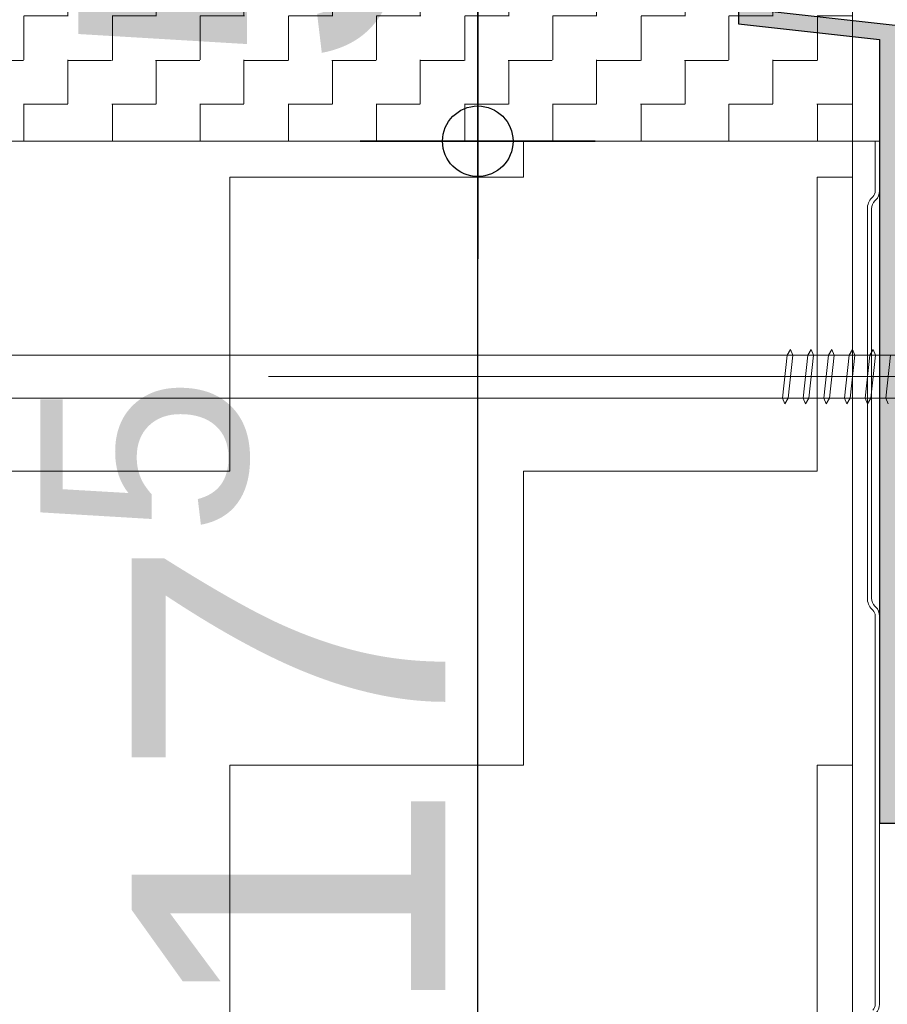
# Model space of a CAD drawing. Header units: metres. Extents: x 1316.5 to 1415.3, y -94.1 to -52.
# Tile 404 of 656: x 1400.636 to 1400.746, y -73.83 to -73.705. Entities that reach past the tile are written whole.
import ezdxf

# ---------------------------------------------------------------- set-up
doc = ezdxf.new("R2010")
doc.units = ezdxf.units.M
doc.header["$PDMODE"] = 65
doc.linetypes.add('AUSGEZOGEN', pattern=[0])
doc.linetypes.add('GETRENNT2_S10', pattern=[0.045, 0.02, -0.01, 0, -0.005, 0, -0.01])
doc.layers.add('XR$4$_42143', color=7, linetype='Continuous')
doc.layers.add('XR$4$_42154', color=7, linetype='Continuous')
for name, color, linetype, lineweight in [('XR$4$Maßlinie 1_50', 7, 'AUSGEZOGEN', 25), ('XR$4$Muster', 4, 'AUSGEZOGEN', 13), ('XR$4$STANDARD_1', 7, 'AUSGEZOGEN', 25), ('XR$4$Wand Mauerwerk nt', 7, 'AUSGEZOGEN', 25), ('XR$4$Wand Mauerwerk tr_1', 42, 'AUSGEZOGEN', 18)]:
    doc.layers.add(name, color=color, linetype=linetype, lineweight=lineweight)
doc.styles.add('ARIAL', font='arial.ttf')
doc.dimstyles.new('DIMSTYLE_4', dxfattribs={"dimtxt": 0.04, "dimasz": 0.03, "dimexe": 0, "dimexo": 1e-06, "dimgap": 0.02, "dimtad": 2, "dimdec": 1, "dimlfac": 100, "dimrnd": 0.5, "dimzin": 4, "dimdsep": 46, "dimtxsty": 'ARIAL', "dimblk1": 'ALL_ML_KREIS', "dimblk2": 'ALL_ML_KREIS', "dimsah": 1, "dimcen": 0, "dimse1": 1, "dimse2": 1, "dimclrd": 7, "dimclre": 7, "dimclrt": 7, "dimadec": 0, "dimazin": 0, "dimtfac": 1, "dimtdec": 0, "dimtix": 1, "dimtmove": 2, "dimatfit": 3, "dimfxl": 0, "dimtzin": 0, "dimlwd": 0, "dimlwe": 25, "dimarcsym": 0})
doc.dimstyles.new('DIMSTYLE_5', dxfattribs={"dimtxt": 0.04, "dimasz": 0.03, "dimexe": 0, "dimexo": 1e-06, "dimgap": 0.02, "dimtad": 2, "dimdec": 1, "dimlfac": 100, "dimrnd": 0.5, "dimzin": 4, "dimdsep": 46, "dimtxsty": 'ARIAL', "dimblk1": 'ALL_ML_KREIS', "dimblk2": 'ALL_ML_KREIS', "dimsah": 1, "dimcen": 0, "dimse1": 1, "dimse2": 1, "dimclrd": 7, "dimclre": 7, "dimclrt": 7, "dimadec": 0, "dimazin": 0, "dimtfac": 1, "dimtdec": 0, "dimtix": 1, "dimtmove": 2, "dimatfit": 3, "dimfxl": 0, "dimtvp": 1.2, "dimtzin": 0, "dimlwd": 0, "dimlwe": 25, "dimarcsym": 0})

# ---------------------------------------------------------------- blocks, each defined once
blk = doc.blocks.new('COMPLEXOBJECT_63')
at = {"layer": 'XR$4$STANDARD_1', "color": 7, "linetype": 'AUSGEZOGEN', "lineweight": 13, "transparency": 33554687}
for p, q in [((1400.734114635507, -73.74694608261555), (1400.733684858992, -73.7476587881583)), ((1400.734400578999, -73.7476587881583), (1400.734114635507, -73.74694608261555)), ((1400.736750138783, -73.74694608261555), (1400.736319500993, -73.7476587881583)), ((1400.737039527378, -73.7476587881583), (1400.736750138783, -73.74694608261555)), ((1400.739389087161, -73.74694608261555), (1400.738958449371, -73.7476587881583)), ((1400.739675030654, -73.7476587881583), (1400.739389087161, -73.74694608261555)), ((1400.742028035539, -73.74694608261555), (1400.741593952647, -73.7476587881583)), ((1400.742313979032, -73.7476587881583), (1400.742028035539, -73.74694608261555)), ((1400.744659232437, -73.74694608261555), (1400.744232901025, -73.7476587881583)), ((1400.744948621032, -73.7476587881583), (1400.744659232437, -73.74694608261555)), ((1400.759786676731, -73.7476587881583), (1400.607792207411, -73.7476587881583)), ((1400.733684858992, -73.7476587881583), (1400.733092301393, -73.75316233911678)), ((1400.733814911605, -73.75316233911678), (1400.734400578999, -73.7476587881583)), ((1400.73631605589, -73.7476587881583), (1400.734400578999, -73.7476587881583)), ((1400.736319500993, -73.7476587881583), (1400.735726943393, -73.75316233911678)), ((1400.736453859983, -73.75316233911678), (1400.737039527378, -73.7476587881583)), ((1400.738951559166, -73.7476587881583), (1400.737039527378, -73.7476587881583)), ((1400.738958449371, -73.7476587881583), (1400.738365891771, -73.75316233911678)), ((1400.739092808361, -73.75316233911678), (1400.739675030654, -73.7476587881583)), ((1400.741590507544, -73.7476587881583), (1400.739675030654, -73.7476587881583)), ((1400.741593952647, -73.7476587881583), (1400.741001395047, -73.75316233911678)), ((1400.741728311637, -73.75316233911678), (1400.742313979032, -73.7476587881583)), ((1400.744232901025, -73.7476587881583), (1400.743636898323, -73.75316233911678)), ((1400.74436639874, -73.75316233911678), (1400.744948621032, -73.7476587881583)), ((1400.746864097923, -73.7476587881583), (1400.744948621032, -73.7476587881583)), ((1400.746868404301, -73.7476587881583), (1400.746274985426, -73.75316233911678)), ((1400.609838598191, -73.75316233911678), (1400.759786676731, -73.75316233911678)), ((1400.733092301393, -73.75316233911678), (1400.73337738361, -73.75387504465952)), ((1400.73337738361, -73.75387504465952), (1400.733814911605, -73.75316233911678)), ((1400.733814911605, -73.75316233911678), (1400.735726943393, -73.75316233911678)), ((1400.735726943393, -73.75316233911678), (1400.736012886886, -73.75387504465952)), ((1400.736012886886, -73.75387504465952), (1400.736453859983, -73.75316233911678)), ((1400.736450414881, -73.75316233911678), (1400.738365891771, -73.75316233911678)), ((1400.738365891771, -73.75316233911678), (1400.738651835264, -73.75387504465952)), ((1400.738651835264, -73.75387504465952), (1400.739092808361, -73.75316233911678)), ((1400.739085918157, -73.75316233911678), (1400.741001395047, -73.75316233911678)), ((1400.741001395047, -73.75316233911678), (1400.741290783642, -73.75387504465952)), ((1400.741290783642, -73.75387504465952), (1400.741728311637, -73.75316233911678)), ((1400.743636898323, -73.75316233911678), (1400.74392198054, -73.75387504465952)), ((1400.74392198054, -73.75387504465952), (1400.74436639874, -73.75316233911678)), ((1400.744359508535, -73.75316233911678), (1400.746274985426, -73.75316233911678)), ((1400.746274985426, -73.75316233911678), (1400.746560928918, -73.75387504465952))]:
    blk.add_line(p, q, dxfattribs=at)
blk = doc.blocks.new('COMPLEXOBJECT_66')
at = {"layer": 'XR$4$STANDARD_1', "linetype": 'AUSGEZOGEN', "lineweight": 35, "transparency": 33554687}
h = blk.add_hatch(color=7, dxfattribs=at)
h.set_gradient(color2=(0, 0, 0), one_color=1)
h.paths.add_polyline_path([(1400.74746871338, -73.68515903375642), (1400.74746871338, -73.58336917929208), (1400.745468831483, -73.58336917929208), (1400.745468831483, -73.68336973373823), (1400.727468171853, -73.68536875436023), (1400.727468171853, -73.70536886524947), (1400.745468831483, -73.70736960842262), (1400.745468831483, -73.807369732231), (1400.74746871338, -73.807369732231), (1400.74746871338, -73.70557901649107), (1400.729470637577, -73.70357956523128), (1400.729470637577, -73.68715977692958)], flags=0)
at = {"layer": 'XR$4$STANDARD_1', "color": 7, "linetype": 'AUSGEZOGEN', "lineweight": 25, "transparency": 33554687}
for p, q in [((1400.727469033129, -73.68536875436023), (1400.727469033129, -73.70536800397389)), ((1400.747467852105, -73.70557944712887), (1400.729468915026, -73.70357913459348)), ((1400.727469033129, -73.70536800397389), (1400.745467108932, -73.70736788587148)), ((1400.745467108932, -73.70736788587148), (1400.745467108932, -73.80737016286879)), ((1400.745467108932, -73.80737016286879), (1400.747467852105, -73.80737016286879))]:
    blk.add_line(p, q, dxfattribs=at)
blk = doc.blocks.new('ALL_ML_KREIS')
at = {"color": 0, "linetype": 'ByBlock', "lineweight": -2}
for p, q in [((0, -0.5), (0, 0.5)), ((-1, 0), (0.5, 0))]:
    blk.add_line(p, q, dxfattribs=at)
blk.add_circle((0, 0), 0.15, dxfattribs=at)
blk = doc.blocks.new('*D427')
at = {"layer": 'DEFPOINTS', "color": 7, "linetype": 'AUSGEZOGEN', "lineweight": 25, "transparency": 33554687}
for p in [(1400.853245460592, -73.49536920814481), (1400.480862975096, -73.89536920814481), (1400.938092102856, -73.89536920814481)]:
    blk.add_point(p, dxfattribs=at)
at = {"layer": 'XR$4$Maßlinie 1_50', "color": 7, "linetype": 'AUSGEZOGEN', "lineweight": -2, "transparency": 33554687}
blk.add_line((1400.480862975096, -73.89536920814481), (1400.480862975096, -73.49536920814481), dxfattribs=at)
at = {"layer": 'XR$4$Maßlinie 1_50', "color": 7, "linetype": 'AUSGEZOGEN', "lineweight": 25, "transparency": 33554687, "xscale": 0.03, "yscale": 0.03, "zscale": 0.03}
for p, rotation in [((1400.480862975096, -73.49536920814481), 90), ((1400.480862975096, -73.89536920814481), 270)]:
    blk.add_blockref('ALL_ML_KREIS', p, dxfattribs=dict(at, rotation=rotation))
at = {"layer": 'XR$4$Maßlinie 1_50', "color": 7, "linetype": 'AUSGEZOGEN', "lineweight": 25, "transparency": 33554687, "insert": (1400.450180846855, -73.69710999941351), "char_height": 0.04, "width": 0.16, "attachment_point": 5, "rotation": 90, "style": 'ARIAL'}
blk.add_mtext('\\A1;{\\A1;{40\\H0.026400;\\S^ ;}}', dxfattribs=at)
blk = doc.blocks.new('*D491')
at = {"layer": 'DEFPOINTS', "color": 7, "linetype": 'AUSGEZOGEN', "lineweight": 25, "transparency": 33554687}
for p in [(1400.742025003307, -73.72036797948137), (1400.694194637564, -73.89536920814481), (1400.747467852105, -73.89536920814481)]:
    blk.add_point(p, dxfattribs=at)
at = {"layer": 'XR$4$Maßlinie 1_50', "color": 7, "linetype": 'AUSGEZOGEN', "lineweight": -2, "transparency": 33554687}
blk.add_line((1400.694194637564, -73.89536920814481), (1400.694194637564, -73.72036797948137), dxfattribs=at)
at = {"layer": 'XR$4$Maßlinie 1_50', "color": 7, "linetype": 'AUSGEZOGEN', "lineweight": 25, "transparency": 33554687, "xscale": 0.03, "yscale": 0.03, "zscale": 0.03}
for p, rotation in [((1400.694194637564, -73.72036797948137), 90), ((1400.694194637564, -73.89536920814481), 270)]:
    blk.add_blockref('ALL_ML_KREIS', p, dxfattribs=dict(at, rotation=rotation))
at = {"layer": 'XR$4$Maßlinie 1_50', "color": 7, "linetype": 'AUSGEZOGEN', "lineweight": 25, "transparency": 33554687, "insert": (1400.664194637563, -73.79159847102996), "char_height": 0.04, "width": 0.16, "attachment_point": 5, "rotation": 90, "style": 'ARIAL'}
blk.add_mtext('\\A1;{\\A1;{17\\H0.026400;\\S5^ ;}}', dxfattribs=at)
blk = doc.blocks.new('*D492')
at = {"layer": 'DEFPOINTS', "color": 7, "linetype": 'AUSGEZOGEN', "lineweight": 25, "transparency": 33554687}
for p in [(1400.742025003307, -73.67036877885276), (1400.694194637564, -73.72036797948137), (1400.742025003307, -73.72036797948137)]:
    blk.add_point(p, dxfattribs=at)
at = {"layer": 'XR$4$Maßlinie 1_50', "color": 7, "linetype": 'AUSGEZOGEN', "lineweight": -2, "transparency": 33554687}
blk.add_line((1400.694194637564, -73.72036797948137), (1400.694194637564, -73.67036877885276), dxfattribs=at)
at = {"layer": 'XR$4$Maßlinie 1_50', "color": 7, "linetype": 'AUSGEZOGEN', "lineweight": 25, "transparency": 33554687, "xscale": 0.03, "yscale": 0.03, "zscale": 0.03}
for p, rotation in [((1400.694194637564, -73.67036877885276), 90), ((1400.694194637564, -73.72036797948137), 270)]:
    blk.add_blockref('ALL_ML_KREIS', p, dxfattribs=dict(at, rotation=rotation))
at = {"layer": 'XR$4$Maßlinie 1_50', "color": 7, "linetype": 'AUSGEZOGEN', "lineweight": 25, "transparency": 33554687, "insert": (1400.663512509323, -73.69578857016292), "char_height": 0.04, "width": 0.12, "attachment_point": 5, "rotation": 90, "style": 'ARIAL'}
blk.add_mtext('\\A1;{\\A1;{5\\H0.026400;\\S^ ;}}', dxfattribs=at)

msp = doc.modelspace()

# ---------------------------------------------------------------- hatches: boundary and pattern name
at = {"layer": 'XR$4$Muster', "linetype": 'AUSGEZOGEN', "lineweight": 13, "transparency": 33554687}
h = msp.add_hatch(dxfattribs=at)
h.set_pattern_fill('MUSTER', color=4, scale=0.005625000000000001, angle=90.00000000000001, style=0, pattern_type=2)
h.set_pattern_definition([(90.00000000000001, (-0.01125, 0.01125), (-0.005625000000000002, 0.005625), [0.005625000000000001, -0.005625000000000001]), (180, (-0.01125, 0.01125), (-0.005625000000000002, -0.005625), [0.005625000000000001, -0.005625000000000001])])
h.paths.add_polyline_path([(1400.616865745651, -73.67036877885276), (1400.616865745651, -73.72036797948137), (1400.742025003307, -73.72036797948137), (1400.742025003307, -73.67036877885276)], flags=0)
h = msp.add_hatch(dxfattribs=at)
h.set_pattern_fill('MUSTER', color=4, scale=0.0375, angle=90.00000000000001, style=0, pattern_type=2)
h.set_pattern_definition([(90.00000000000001, (-0.07500000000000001, 0.07499999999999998), (-0.03750000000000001, 0.03749999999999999), [0.0375, -0.0375]), (180, (-0.07500000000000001, 0.07499999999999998), (-0.03750000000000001, -0.03749999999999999), [0.0375, -0.0375])])
h.paths.add_polyline_path([(1400.742025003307, -74.24147372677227), (1400.742025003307, -73.72036797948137), (1400.600616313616, -73.72036797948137), (1400.600616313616, -74.24147372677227)], flags=0)

# ---------------------------------------------------------------- linework, layer by layer
at = {"layer": 'XR$4$_42143', "color": 30, "linetype": 'AUSGEZOGEN', "lineweight": 13, "transparency": 33554687}
for p, q in [((1400.745467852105, -73.7267210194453), (1400.745467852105, -73.72036797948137)), ((1400.744610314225, -73.72746348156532), (1400.744503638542, -73.72757015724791)), ((1400.744892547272, -73.7279590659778), (1400.744999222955, -73.72785239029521)), ((1400.743917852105, -73.7289843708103), (1400.743917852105, -73.77866550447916)), ((1400.744467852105, -73.77866550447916), (1400.744467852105, -73.7289843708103)), ((1400.744999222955, -73.77979748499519), (1400.744892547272, -73.7796908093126)), ((1400.744503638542, -73.78007971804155), (1400.744610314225, -73.78018639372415)), ((1400.744917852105, -73.78092885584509), (1400.744917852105, -73.83048577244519)), ((1400.745467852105, -73.83048577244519), (1400.745467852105, -73.78092885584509))]:
    msp.add_line(p, q, dxfattribs=at)
for centre, radius, start, end in [((1400.743867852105, -73.72672101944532), 0.001049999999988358, 315.000000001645, 0), ((1400.743867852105, -73.72672101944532), 0.001600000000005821, 315.0000000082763, 0), ((1400.745917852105, -73.72898437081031), 0.002, 135.0000000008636, 180), ((1400.745917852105, -73.72898437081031), 0.001450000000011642, 134.9999999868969, 180), ((1400.745917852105, -73.77866550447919), 0.002, 180, 224.9999999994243), ((1400.745917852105, -73.77866550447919), 0.001449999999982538, 180, 225.0000000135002), ((1400.743867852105, -73.78092885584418), 0.001600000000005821, 0, 44.99999999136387), ((1400.743867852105, -73.78092885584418), 0.001050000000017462, 0, 44.99999999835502), ((1400.743867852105, -73.8304857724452), 0.001049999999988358, 315.000000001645, 0), ((1400.743867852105, -73.8304857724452), 0.001600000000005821, 315.0000000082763, 0)]:
    msp.add_arc(centre, radius, start, end, dxfattribs=at)
at = {"layer": 'XR$4$_42154', "color": 51, "linetype": 'AUSGEZOGEN', "lineweight": 13, "transparency": 33554687}
for p, q in [((1400.744917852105, -73.7267210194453), (1400.744917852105, -73.72036797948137)), ((1400.744503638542, -73.72757015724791), (1400.744610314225, -73.72746348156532)), ((1400.743917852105, -73.77866550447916), (1400.743917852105, -73.7289843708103)), ((1400.744610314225, -73.78018639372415), (1400.744503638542, -73.78007971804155)), ((1400.744917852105, -73.83048577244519), (1400.744917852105, -73.78092885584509))]:
    msp.add_line(p, q, dxfattribs=at)
for centre, radius, start, end in [((1400.743867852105, -73.72672101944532), 0.001049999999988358, 315.000000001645, 0), ((1400.745917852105, -73.72898437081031), 0.002, 135.0000000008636, 180), ((1400.745917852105, -73.77866550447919), 0.002, 180, 224.9999999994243), ((1400.743867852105, -73.78092885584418), 0.001050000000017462, 0, 44.9999999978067), ((1400.743867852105, -73.8304857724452), 0.001049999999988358, 315.000000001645, 0)]:
    msp.add_arc(centre, radius, start, end, dxfattribs=at)
at = {"layer": 'XR$4$STANDARD_1', "color": 7, "linetype": 'AUSGEZOGEN', "lineweight": 13, "transparency": 33554687}
msp.add_line((1400.745467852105, -73.72036797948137), (1400.59854689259, -73.72036797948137), dxfattribs=at)
at = {"layer": 'XR$4$Wand Mauerwerk nt', "color": 7, "linetype": 'AUSGEZOGEN', "lineweight": 13, "transparency": 33554687}
msp.add_line((1400.742025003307, -73.34540478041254), (1400.742025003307, -74.24147372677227), dxfattribs=at)
at = {"layer": 'XR$4$Wand Mauerwerk tr_1', "color": 7, "linetype": 'GETRENNT2_S10', "lineweight": 13, "transparency": 33554687}
msp.add_line((1400.667467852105, -73.75036920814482), (1401.042282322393, -73.75036920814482), dxfattribs=at)

# ---------------------------------------------------------------- block references
at = {"layer": 'XR$4$STANDARD_1', "color": 7, "linetype": 'AUSGEZOGEN', "lineweight": 18, "transparency": 33554687}
msp.add_blockref('COMPLEXOBJECT_66', (0, 0), dxfattribs=at)
at = {"layer": 'XR$4$STANDARD_1', "color": 7, "linetype": 'AUSGEZOGEN', "lineweight": 13, "transparency": 33554687}
msp.add_blockref('COMPLEXOBJECT_63', (0, 0), dxfattribs=at)

# ---------------------------------------------------------------- dimensions: what is measured, and where the dimension line sits
at = {"layer": 'XR$4$Maßlinie 1_50', "color": 7, "linetype": 'AUSGEZOGEN', "lineweight": 25, "transparency": 33554687}
for base, p1, p2, dimstyle, picture, middle in [((1400.480862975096, -73.49536920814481), (1400.938091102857, -73.89536920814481), (1400.853244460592, -73.49536920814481), 'DIMSTYLE_4', '*D427', (1400.450180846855, -73.69710999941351)), ((1400.694194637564, -73.67036877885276), (1400.742024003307, -73.72036797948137), (1400.742024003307, -73.67036877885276), 'DIMSTYLE_5', '*D492', (1400.663512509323, -73.69578857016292)), ((1400.694194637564, -73.72036797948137), (1400.747466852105, -73.89536920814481), (1400.742024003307, -73.72036797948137), 'DIMSTYLE_4', '*D491', (1400.664194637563, -73.79159847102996))]:
    dim = msp.add_linear_dim(base=base, p1=p1, p2=p2, angle=90, dimstyle=dimstyle, override={"dimpost": '<>', "dimclrd": 7, "dimclre": 7, "dimclrt": 7, "dimlwd": 0, "dimlwe": 25}, dxfattribs=at)
    dim.commit()
    dim.dimension.update_dxf_attribs({"geometry": picture, "text_midpoint": middle, "dimtype": 160})

doc.saveas('drawing.dxf')
